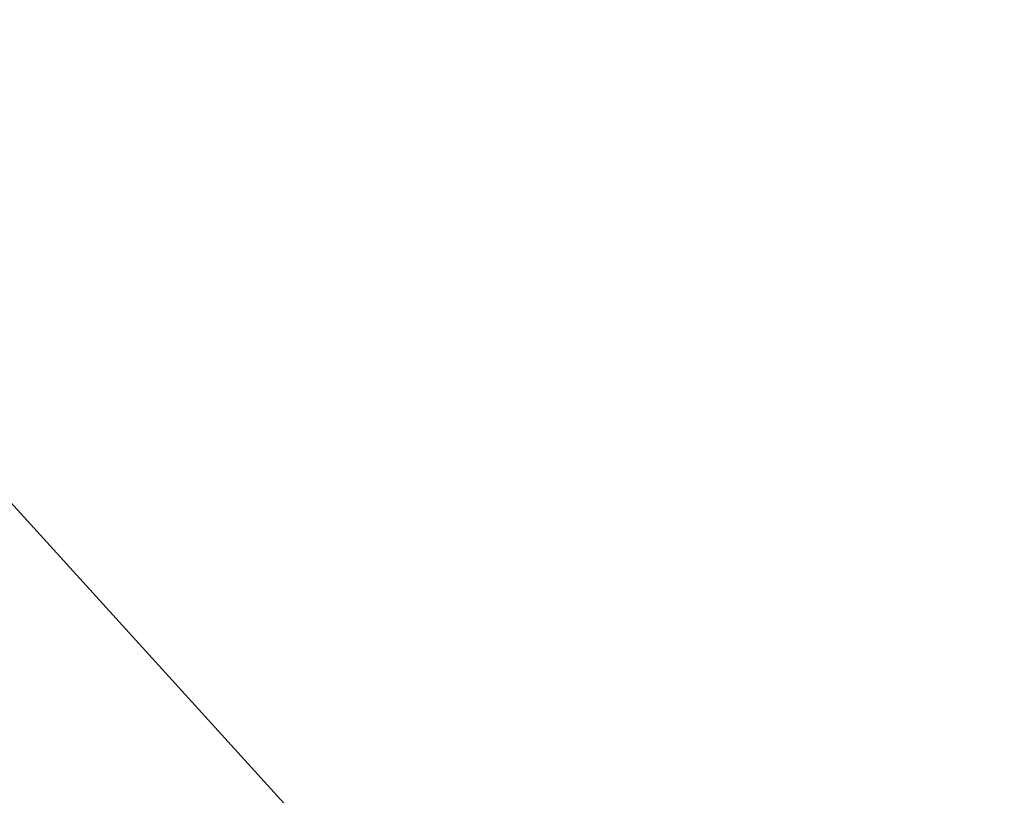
# Model space of a CAD drawing. Extents: x 0 to 362422, y 0 to 4201735.
# Tile 384 of 656: x 360273.6542 to 360273.7613, y 4200440.3203 to 4200440.4047. Entities that reach past the tile are written whole.
import ezdxf

# ---------------------------------------------------------------- set-up
doc = ezdxf.new("R2010")
doc.units = 0
doc.header["$LTSCALE"] = 0.5
doc.header["$MEASUREMENT"] = 0
doc.linetypes.add('Д_ТРОТ_ТРУБА', pattern=[3, 1.5, -1.5])
doc.layers.add('(025) Дорога', color=7, linetype='Continuous')
doc.layers.add('.', color=7, linetype='Continuous', lineweight=15)

# ---------------------------------------------------------------- blocks, each defined once
blk = doc.blocks.new('gergrgrre')
at = {"layer": '(025) Дорога', "linetype": 'Д_ТРОТ_ТРУБА', "flags": 128}
blk.add_lwpolyline([(360044.19528, 4200796.01167), (360041.81644, 4200791.77254), (360042.35839, 4200788.30414), (360046.08669, 4200780.20998), (360059.01211, 4200755.88694), (360082.2659, 4200713.415), (360119.83746, 4200651.91076), (360154.24777, 4200588.27348), (360168.95162, 4200565.33703), (360182.61782, 4200547.76595), (360213.04347, 4200512.04391), (360268.28294, 4200446.26217), (360308.92647, 4200401.53425), (360387.36857, 4200322.59337), (360428.11626, 4200283.49732), (360457.1161, 4200256.41979), (360464.88566, 4200245.44366), (360476.50719, 4200228.26284), (360489.06021, 4200214.49302), (360499.06487, 4200202.98367)], dxfattribs=at)

msp = doc.modelspace()

# ---------------------------------------------------------------- hatches: boundary and pattern name
at = {"layer": '.', "ltscale": 0.149071}
h = msp.add_hatch(color=256, dxfattribs=at)
h.dxf.hatch_style = 1
h.set_gradient(color1=(255, 255, 255), tint=1)
h.paths.add_polyline_path([(359890.24077, 4200063.47594), (362234.44502, 4200063.47594), (362234.34905, 4201313.89169), (359890.24077, 4201328.89108)], flags=17)
h.paths.add_polyline_path([(359890.24077, 4200063.47594), (362234.44502, 4200063.47594), (362234.44502, 4201313.89108), (359890.24077, 4201328.89108)], flags=17)

# ---------------------------------------------------------------- block references
at = {"linetype": 'Continuous'}
msp.add_blockref('gergrgrre', (0, 0), dxfattribs=at)

doc.saveas('drawing.dxf')
